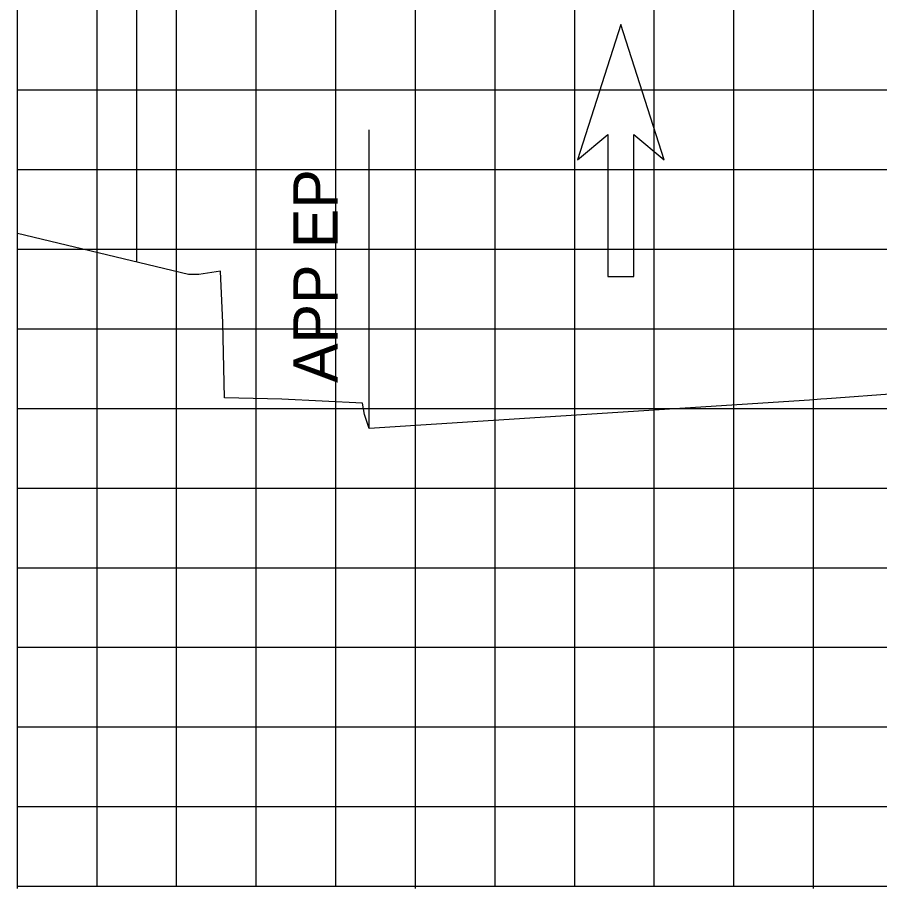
# Model space of a CAD drawing. Extents: x 2193008 to 2198143, y 1236112 to 1237864.
# Drawn here: x 2196944.71 to 2196966.37, y 1237163.05 to 1237184.93 of the extents above; entities that cross this region are included whole.
import ezdxf

# ---------------------------------------------------------------- set-up
doc = ezdxf.new("R2010")
doc.units = 0
for name, color, linetype in [('3', 7, 'Continuous'), ('60', 7, 'Continuous'), ('Level 28', 7, 'Continuous'), ('Level 55', 7, 'Continuous'), ('M-ROADS', 7, 'Continuous')]:
    doc.layers.add(name, color=color, linetype=linetype)

msp = doc.modelspace()

# ---------------------------------------------------------------- linework, layer by layer
at = {"layer": '3'}
for p, q in [((2196946.707, 1237179.02), (2196946.707, 1237204.259)), ((2196947.707, 1237178.781), (2196947.707, 1237204.259)), ((2196953.547, 1237174.599), (2196953.547, 1237182.103))]:
    msp.add_line(p, q, dxfattribs=at)
at = {"layer": '60'}
for p, q in [((2196944.707, 1237163.106), (2196944.707, 1237223.106)), ((2196944.707, 1237163.046), (2196944.707, 1237163.106)), ((2196944.707, 1237163.106), (2197074.707, 1237163.106)), ((2196954.707, 1237163.046), (2196954.707, 1237163.106)), ((2196964.707, 1237163.046), (2196964.707, 1237163.106))]:
    msp.add_line(p, q, dxfattribs=at)
at = {"layer": 'Level 28'}
for p, q in [((2196959.866, 1237184.745), (2196958.777, 1237181.347)), ((2196960.955, 1237181.347), (2196959.866, 1237184.745)), ((2196958.777, 1237181.347), (2196959.539, 1237181.986)), ((2196959.539, 1237181.986), (2196959.539, 1237178.415)), ((2196960.193, 1237178.415), (2196960.193, 1237181.986)), ((2196960.193, 1237181.986), (2196960.955, 1237181.347)), ((2196959.539, 1237178.415), (2196960.193, 1237178.415))]:
    msp.add_line(p, q, dxfattribs=at)
at = {"layer": 'M-ROADS'}
for p, q in [((2196946.707, 1237163.106), (2196946.707, 1237223.106)), ((2196948.707, 1237163.106), (2196948.707, 1237223.106)), ((2196950.707, 1237163.106), (2196950.707, 1237223.106)), ((2196952.707, 1237163.106), (2196952.707, 1237223.106)), ((2196954.707, 1237163.106), (2196954.707, 1237223.106)), ((2196956.707, 1237163.106), (2196956.707, 1237223.106)), ((2196958.707, 1237163.106), (2196958.707, 1237223.106)), ((2196960.707, 1237163.106), (2196960.707, 1237223.106)), ((2196962.707, 1237163.106), (2196962.707, 1237223.106)), ((2196964.707, 1237163.106), (2196964.707, 1237223.106)), ((2196944.707, 1237183.106), (2197074.707, 1237183.106)), ((2196944.707, 1237181.106), (2197074.707, 1237181.106)), ((2196944.707, 1237179.106), (2197074.707, 1237179.106)), ((2196944.707, 1237177.106), (2197074.707, 1237177.106)), ((2196944.707, 1237175.106), (2197074.707, 1237175.106)), ((2196944.707, 1237173.106), (2197074.707, 1237173.106)), ((2196944.707, 1237171.106), (2197074.707, 1237171.106)), ((2196944.707, 1237169.106), (2197074.707, 1237169.106)), ((2196944.707, 1237167.106), (2197074.707, 1237167.106)), ((2196944.707, 1237165.106), (2197074.707, 1237165.106)), ((2196944.707, 1237163.106), (2197074.707, 1237163.106))]:
    msp.add_line(p, q, dxfattribs=at)
msp.add_lwpolyline([(2196966.62, 1237175.461), (2196965.276, 1237175.361), (2196965.042, 1237175.344), (2196964.892, 1237175.334), (2196964.603, 1237175.315), (2196953.547, 1237174.599), (2196953.428, 1237174.949), (2196953.377, 1237175.235), (2196951.348, 1237175.336), (2196949.908, 1237175.371), (2196949.867, 1237177.253), (2196949.812, 1237178.553), (2196949.265, 1237178.469), (2196949.008, 1237178.471), (2196944.707, 1237179.496)], dxfattribs=at)

# ---------------------------------------------------------------- texts
at = {"layer": 'Level 55'}
msp.add_text('APP EP', height=1.1105, rotation=90, dxfattribs=at).set_placement((2196952.749, 1237175.748))

doc.saveas('drawing.dxf')
